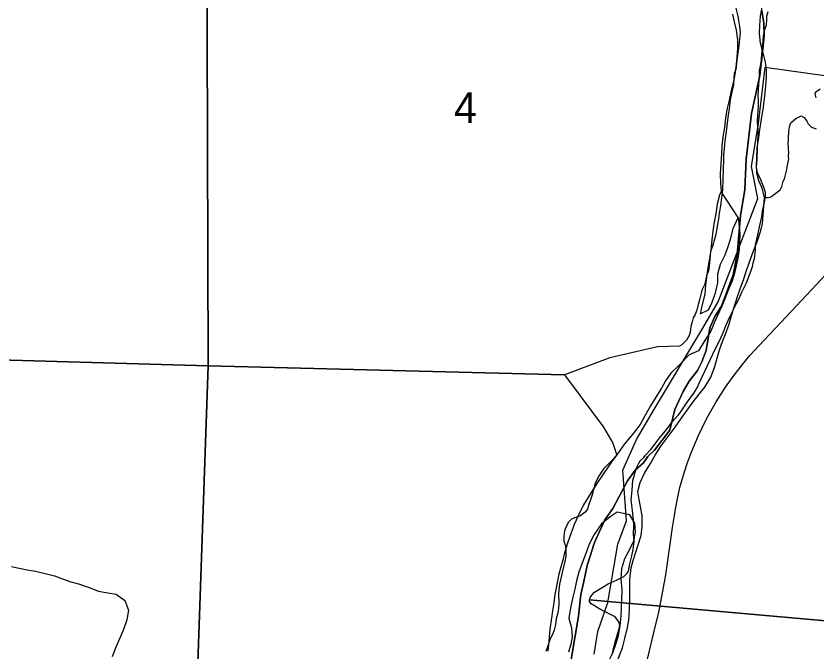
# Model space of a CAD drawing. Extents: x 1310247 to 1552180, y 377264 to 706493.
# Drawn here: x 1419698 to 1425450, y 537725 to 542291 of the extents above; entities that cross this region are included whole.
import ezdxf

# ---------------------------------------------------------------- set-up
doc = ezdxf.new("R2010")
doc.units = 0
for name, color, linetype in [('GM_X_Corporation', 7, 'Continuous'), ('GM_X_Major_River', 7, 'Continuous'), ('GM_X_Minor_River', 7, 'Continuous'), ('GM_X_Rail_Line', 7, 'Continuous'), ('GM_X_Section', 7, 'Continuous'), ('GM_X_Section_Text', 7, 'Continuous'), ('GM_X_Township', 7, 'Continuous')]:
    doc.layers.add(name, color=color, linetype=linetype)

msp = doc.modelspace()

# ---------------------------------------------------------------- linework, layer by layer
at = {"layer": 'GM_X_Corporation'}
msp.add_lwpolyline([(1423854.7, 537702.8), (1423880.5, 537865.8), (1423952.1, 538073.8), (1424025.9, 538492.3), (1424087.5, 538661.4), (1424062.1, 539024.5), (1424160.1, 539244.7), (1424288.6, 539467.2), (1424636.3, 540045.8), (1424746.3, 540236.3), (1425031.5, 540979.3), (1424986.7, 541210), (1425035.5, 541518.1), (1425085.4, 541924), (1426261.8, 541758.7)], dxfattribs=at)
at = {"layer": 'GM_X_Major_River'}
msp.add_line((1424889.9, 540842.8), (1424768.7, 541028.5), dxfattribs=at)
for points in [[(1424735.2, 539814.6), (1424755.3, 539890.3), (1424777, 539949.8), (1424798.6, 540003.4), (1424824.6, 540074.8), (1424842.3, 540136.5), (1424862.1, 540198.1), (1424882, 540267.7), (1424903.8, 540329.3), (1424927.6, 540392.8), (1424947.3, 540454.4), (1424969.1, 540515.9), (1424999.3, 540595.3), (1425029.6, 540674.7), (1425053.7, 540748.2), (1425065.1, 540800), (1425070.7, 540858), (1425074.6, 540924), (1425080.3, 540986), (1425062.1, 541052.7), (1425039.5, 541105.4), (1425025, 541159.9), (1425022.5, 541218.1), (1425024, 541270.2), (1425028, 541342.2), (1425038, 541414.1), (1425045.6, 541472), (1425057.8, 541549.9), (1425069.8, 541621.7), (1425077.3, 541675.7), (1425085.1, 541739.6), (1425088.5, 541789.6), (1425094.2, 541851.6), (1425093.6, 541901.7), (1425087.1, 541960), (1425070.9, 542026.6), (1425050.8, 542095.3), (1425042.7, 542165.7), (1425046.3, 542223.7), (1425052.1, 542289.7), (1425066.3, 542367.5)], [(1424850.1, 542305.1), (1424860.5, 542248.7), (1424875, 542190.2), (1424885.1, 542119.8), (1424885.4, 542059.6), (1424881.6, 541995.6), (1424876.2, 541943.6), (1424868.6, 541887.7), (1424859.1, 541831.8), (1424840.9, 541756.2), (1424825, 541686.4), (1424811.3, 541628.7), (1424799.4, 541558.8), (1424791.5, 541488.9), (1424779.6, 541421), (1424773.7, 541355.1), (1424770.2, 541301), (1424766.2, 541227), (1424760.2, 541157), (1424762.4, 541088.8), (1424768.7, 541028.5)], [(1424768.7, 541028.5), (1424756, 541002.8), (1424738.2, 540939.1), (1424730.2, 540869.1), (1424714.2, 540797.4), (1424708.7, 540743.4), (1424698.4, 540659.5), (1424694.9, 540605.5), (1424671, 540465.8), (1424656, 540358), (1424650.1, 540290), (1424632, 540216.3), (1424618.2, 540150.5), (1424677, 540177), (1424702.6, 540232.4), (1424726.6, 540300), (1424744.6, 540371.6), (1424744.4, 540437.8), (1424762.3, 540507.5), (1424796.3, 540574.7), (1424815.7, 540626.3), (1424837.7, 540693.9), (1424853.6, 540763.6), (1424889.9, 540842.8)], [(1424889.9, 540842.8), (1424898.1, 540778.4), (1424902.7, 540724.2), (1424901.1, 540666.1), (1424897.6, 540612.1), (1424887.7, 540546.2), (1424876.3, 540494.4), (1424862.8, 540442.6), (1424847.2, 540386.9), (1424817.3, 540319.6), (1424793.5, 540256.1), (1424772, 540204.5), (1424742.1, 540137.2), (1424718.6, 540083.7), (1424692.9, 540024.2), (1424646.8, 539951.3), (1424604.8, 539884.3), (1424537.8, 539854), (1424469.8, 539785.7), (1424405.9, 539723.2), (1424368.3, 539668.1), (1424338.8, 539614.8), (1424298.9, 539549.7), (1424259.1, 539488.6), (1424216.9, 539411.6), (1424185.2, 539354.3), (1424127, 539279.7), (1424073.1, 539215), (1424023, 539142.2), (1423981.4, 539087.1), (1423920.7, 538996.6), (1423883.2, 538943.4), (1423849.6, 538890.2), (1423809.8, 538827.2), (1423778.3, 538775.9), (1423740, 538696.7), (1423710.3, 538635.4), (1423686.4, 538567.8), (1423664.6, 538506.3), (1423642.5, 538430.7), (1423629, 538376.9), (1423613.4, 538321.2), (1423597.9, 538267.5), (1423586.1, 538203.7), (1423572, 538129.9), (1423564.4, 538072), (1423554.8, 538014.1), (1423547.3, 537960.2), (1423537.1, 537880.2), (1423528.7, 537794.3), (1423522.8, 537724.3)], [(1424028.5, 537668.6), (1424058.7, 537748), (1424076.6, 537815.7), (1424094.8, 537893.3), (1424104.3, 537947.2), (1424108.4, 538023.3), (1424110.6, 538103.4), (1424110.6, 538175.6), (1424112.4, 538239.7), (1424120.7, 538323.7), (1424134.2, 538375.4), (1424151.6, 538427.1), (1424169.1, 538480.7), (1424193.3, 538556.2), (1424201.1, 538622.2), (1424199.1, 538696.4), (1424188.9, 538762.8), (1424178.3, 538813.2), (1424169.9, 538871.6), (1424185.7, 538937.3), (1424217.7, 539004.6), (1424259.7, 539073.7), (1424293.4, 539132.9), (1424337.3, 539199.9), (1424379, 539256.9), (1424437.3, 539335.5), (1424474.9, 539388.6), (1424512.4, 539439.7), (1424566.6, 539516.5), (1424610.2, 539571.4), (1424651.7, 539622.4), (1424693.8, 539693.5), (1424719.8, 539762.9), (1424735.2, 539814.6)], [(1424021.5, 538723.2), (1423970.4, 538690.5), (1423906.9, 538640.1), (1423854.6, 538563.3), (1423818.6, 538492.1), (1423794.7, 538426.6), (1423770.9, 538363.1), (1423744.9, 538291.6), (1423727.2, 538230), (1423715.5, 538170.2), (1423701.9, 538112.4), (1423683.7, 538034.7), (1423671.6, 537960.8), (1423691.8, 537892.1), (1423696, 537825.9), (1423686.5, 537774), (1423670.9, 537716.3)], [(1423843.3, 537425), (1423852, 537448.8), (1423895.9, 537513.8), (1423932, 537587), (1423959.9, 537654.4), (1423987.4, 537705.8), (1424004.9, 537759.4), (1424029, 537833), (1424041, 537906.8), (1424049, 537978.8), (1424052.5, 538030.8), (1424056.2, 538165), (1424048.3, 538241.4), (1424054.4, 538317.4), (1424074.4, 538389), (1424110.4, 538458.2), (1424140.1, 538517.6), (1424151.8, 538579.4), (1424147.6, 538643.7), (1424111.2, 538704.8)], [(1424111.2, 538704.8), (1424021.5, 538723.2)]]:
    msp.add_lwpolyline(points, dxfattribs=at)
at = {"layer": 'GM_X_Minor_River'}
for points in [[(1425451.5, 541702.1), (1425444.6, 541732.5), (1425449.1, 541746.4), (1425480, 541767.4)], [(1425080.3, 540986), (1425107.3, 540985.3), (1425125.6, 540990.6), (1425150.5, 541009.8), (1425191.8, 541040.4), (1425204.8, 541064.1), (1425214.3, 541103.9), (1425222.9, 541119.7), (1425234.7, 541167.5), (1425239.5, 541187.4), (1425242.1, 541205.4), (1425251.9, 541251.3), (1425254.5, 541267.2), (1425253, 541281.4), (1425254.1, 541311.5), (1425252.8, 541331.6), (1425251.6, 541351.8), (1425250.1, 541365.9), (1425253.5, 541458.2), (1425256.1, 541474.2), (1425258.8, 541494.2), (1425269.9, 541521.9), (1425305.3, 541554.8), (1425344.2, 541573.4), (1425365.8, 541560.6), (1425385, 541535.8), (1425394.3, 541515.3), (1425417.6, 541492.3), (1425451.3, 541479.1)], [(1419666.1, 538333), (1419719.8, 538319.5), (1419777.6, 538307.9), (1419837.5, 538298.3), (1419907.3, 538282.4), (1419974.9, 538264.6), (1420032.5, 538243), (1420092, 538221.3), (1420147.8, 538207.8), (1420223.3, 538181.7), (1420290.7, 538155.8), (1420358.6, 538144), (1420418.4, 538132.4), (1420479.3, 538088.6), (1420507.5, 538017.7), (1420495.6, 537949.9), (1420471.5, 537878.4), (1420441.7, 537813), (1420416, 537753.5), (1420389.9, 537682.1)]]:
    msp.add_lwpolyline(points, dxfattribs=at)
at = {"layer": 'GM_X_Rail_Line'}
msp.add_lwpolyline([(1424203.5, 537515.1), (1424297.8, 537916.9), (1424317.3, 537992), (1424336.9, 538089.7), (1424349.4, 538156.2), (1424369.7, 538271.9), (1424417.4, 538612.7), (1424431.5, 538698.7), (1424442.4, 538759.7), (1424456.5, 538831.7), (1424472.1, 538899.7), (1424495.6, 538982.6), (1424524.5, 539072.5), (1424552.7, 539150.6), (1424602.7, 539268.7), (1424666.1, 539400.2), (1424731.7, 539516.3), (1424798.9, 539622.5), (1424853.4, 539699.7), (1424920.6, 539785.8), (1424975.1, 539849.2), (1425037.9, 539918.6), (1425196.8, 540087.5), (1425417.9, 540323.1), (1425621.9, 540541)], dxfattribs=at)
at = {"layer": 'GM_X_Section'}
for points in [[(1421064, 544578.9), (1421078.8, 539776.6), (1415640.2, 539931.6)], [(1424872.1, 542357), (1424888.7, 542290.7), (1424892, 542258.6), (1424901.1, 542214.4), (1424904.1, 542172.3), (1424894.1, 542076.6), (1424881.9, 541972.8), (1424872.4, 541907), (1424861.8, 541877.3), (1424859, 541841.3), (1424856.1, 541795.4), (1424847.2, 541755.5), (1424833.7, 541687.8), (1424826.4, 541624), (1424819.4, 541580.2), (1424807.7, 541500.4), (1424802.4, 541438.5), (1424793.5, 541398.7), (1424792.6, 541358.7), (1424785.3, 541292.9), (1424784.5, 541256.9), (1424779.5, 541117), (1424777.8, 541041.1), (1424770.6, 540983.2), (1424763.4, 540929.4), (1424751.8, 540855.6), (1424749.3, 540831.7), (1424742.5, 540793.8), (1424728.9, 540720.1), (1424720.2, 540686.3), (1424707.3, 540642.6), (1424692.3, 540596.9), (1424687.2, 540545), (1424682, 540493.1), (1424677.3, 540459.2), (1424662.5, 540423.6), (1424653.5, 540377.8), (1424649.1, 540357.8), (1424632.4, 540324.2), (1424626, 540306.4), (1424615, 540258.6), (1424602.1, 540216.9), (1424593.2, 540175.1), (1424580.6, 540145.3), (1424566, 540121.6), (1424559.4, 540091.8), (1424550.7, 540058), (1424545.8, 540018.1), (1424537.3, 539994.3), (1424518.6, 539960.7), (1424485.8, 539925.4), (1424467.6, 539915.8), (1424309.5, 539911.2), (1423967.8, 539832.5), (1423641.3, 539711.5), (1421078.8, 539776.6), (1421064, 544578.9)], [(1427269.7, 537785.6), (1423820.5, 538093.7), (1423828.9, 538113.5), (1423857.6, 538146.9), (1423954.9, 538208.8), (1424021.5, 538235.4), (1424068, 538260.4), (1424092.6, 538283.9), (1424100.9, 538299.7), (1424112, 538351.4), (1424125.2, 538409.1), (1424134.2, 538455), (1424138.6, 538472.9), (1424141.4, 538510.8), (1424138.6, 538566.9), (1424139.9, 538624.8), (1424138.8, 538666.9), (1424130.2, 538735), (1424121.9, 538811.2), (1424122.3, 538833.2), (1424127.4, 538881.1), (1424132.9, 538953), (1424145.7, 538988.7), (1424148, 539002.7), (1424162.9, 539046.3), (1424175.6, 539076.1), (1424185.9, 539091.8), (1424212.5, 539117.3), (1424224.8, 539133), (1424261.7, 539174.2), (1424292.6, 539215.5), (1424329.6, 539262.8), (1424380.8, 539321.6), (1424418, 539374.8), (1424432.4, 539392.5), (1424461.1, 539423.9), (1424477.5, 539445.6), (1424514.7, 539500.8), (1424545.6, 539544.1), (1424570.4, 539579.6), (1424595.2, 539617), (1424612, 539654.7), (1424635, 539702.2), (1424670.6, 539777.4), (1424708.4, 539858.6), (1424767, 539981.3), (1424783.8, 540019), (1424802.8, 540062.6), (1424817.6, 540102.2), (1424853.1, 540171.5), (1424878.2, 540222.9), (1424892.8, 540250.6), (1424918.1, 540310.1), (1424938.9, 540347.6), (1424949.5, 540373.4), (1424968.5, 540423), (1424985.5, 540468.6), (1424994, 540490.4), (1424998.5, 540516.3), (1425007.2, 540548.1), (1425014.4, 540604), (1425015.3, 540644), (1425033.1, 540729.6), (1425044.1, 540775.3), (1425061.6, 540847), (1425066.5, 540886.9), (1425079.9, 540950.6), (1425086.8, 540994.4), (1425087.3, 541018.4), (1425078, 541052.6), (1425053.4, 541113.1), (1425030.5, 541163.6), (1425023.3, 541203.8), (1425026.5, 541259.7), (1425030.2, 541339.6), (1425034.3, 541437.5), (1425035.1, 541471.5), (1425030.3, 541527.6), (1425031.5, 541581.6), (1425036.6, 541637.5), (1425037.6, 541683.5), (1425034.4, 541721.5), (1425038.1, 541799.4), (1425043.5, 541863.4), (1425044.3, 541899.3), (1425051, 541933.2), (1425055.5, 541957.1), (1425063.3, 542040.9), (1425068.2, 542080.8), (1425073.6, 542148.7), (1425078.1, 542172.6), (1425084.8, 542200.4), (1425093.3, 542228.3), (1425096, 542260.2), (1425096.7, 542290.2), (1425105.4, 542324)], [(1420894.6, 534466.7), (1421078.8, 539776.6), (1423641.3, 539711.5), (1423746.2, 539569.3), (1423923.1, 539333.5), (1423988.7, 539220.1), (1424011.3, 539155.6), (1424014.8, 539133.5), (1423994.2, 539106), (1423963.6, 539074.6), (1423924.8, 539037.4), (1423891.7, 538986.2), (1423873, 538956.6), (1423860.3, 538924.8), (1423847.3, 538877.1), (1423838.5, 538841.3), (1423815, 538771.8), (1423806.4, 538744), (1423790, 538722.4), (1423757.5, 538697.1), (1423713.1, 538682), (1423690.9, 538672.5), (1423670.5, 538650.9), (1423655.9, 538625.2), (1423641.1, 538589.6), (1423636.3, 538549.7), (1423637.5, 538513.7), (1423648.8, 538481.4), (1423652.1, 538451.3), (1423651.2, 538405.4), (1423644.4, 538369.5), (1423626.9, 538299.9), (1423606.8, 538204.3), (1423599.4, 538138.5), (1423599.8, 538064.5), (1423599.1, 538032.5), (1423594.4, 537998.6), (1423581.5, 537954.9), (1423576.6, 537912.9), (1423567.8, 537875.2), (1423555.1, 537843.4), (1423544.7, 537825.6), (1423536.3, 537805.8), (1423519.2, 537754.2), (1423508.4, 537720.4)], [(1423983.9, 537696.2), (1423997.1, 537751.9), (1424005.9, 537787.7), (1424023.1, 537845.4), (1424034, 537885.1), (1424038.5, 537911), (1424033, 537935.2), (1424005.8, 537969.7), (1423901, 538024), (1423833.8, 538063.4), (1423822.2, 538079.7), (1423820.5, 538093.7), (1427269.7, 537785.6), (1428371.6, 537687.9)]]:
    msp.add_lwpolyline(points, dxfattribs=at)
msp.add_lwpolyline([(1415640.2, 539931.6), (1421078.8, 539776.6), (1420894.6, 534466.7), (1415559.7, 534515.4)], close=True, dxfattribs=at)
at = {"layer": 'GM_X_Township'}
for points in [[(1423690.6, 537664.2), (1423741.5, 537975.7), (1423758.9, 538129.9), (1423780.1, 538225.2), (1423805.1, 538339.2), (1423856.8, 538506), (1423931.9, 538667.5), (1423989.7, 538749.5), (1424095.2, 538948.2), (1424150.9, 539026.2), (1424209, 539078.3), (1424240.7, 539123.6), (1424289.7, 539169.2), (1424398.4, 539313.6), (1424436.1, 539461.5), (1424494.5, 539589.7), (1424538.8, 539664.4), (1424598.1, 539741.8), (1424629.4, 539804.5), (1424660, 539884.8), (1424687.1, 540047.6), (1424723.3, 540129.6), (1424769.4, 540203.9), (1424853.3, 540430.5), (1424883.6, 540576.2), (1424907.2, 540852.9), (1424939, 541043.6), (1424947, 541260.6), (1424985.3, 541590.1), (1425045.3, 541862.4), (1425065.9, 542030.2), (1425076.8, 542148.3), (1425074.5, 542239.3), (1425059.9, 542331.7)], [(1425059.9, 542331.7), (1425074.5, 542239.3), (1425076.8, 542148.3), (1425065.9, 542030.2), (1425045.3, 541862.4), (1424985.3, 541590.1), (1424947, 541260.6), (1424939, 541043.6), (1424907.2, 540852.9), (1424883.6, 540576.2), (1424853.3, 540430.5), (1424769.4, 540203.9), (1424723.3, 540129.6), (1424687.1, 540047.6), (1424660, 539884.8), (1424629.4, 539804.5), (1424598.1, 539741.8), (1424538.8, 539664.4), (1424494.5, 539589.7), (1424436.1, 539461.5), (1424398.4, 539313.6), (1424289.7, 539169.2), (1424240.7, 539123.6), (1424209, 539078.3), (1424150.9, 539026.2), (1424095.2, 538948.2), (1423989.7, 538749.5), (1423931.9, 538667.5), (1423856.8, 538506), (1423805.1, 538339.2), (1423780.1, 538225.2), (1423758.9, 538129.9), (1423741.5, 537975.7), (1423690.6, 537664.2)]]:
    msp.add_lwpolyline(points, dxfattribs=at)

# ---------------------------------------------------------------- texts
at = {"layer": 'GM_X_Section_Text'}
msp.add_text('4', height=221, rotation=0.00001, dxfattribs=at).set_placement((1422846.7, 541521.6))

doc.saveas('drawing.dxf')
